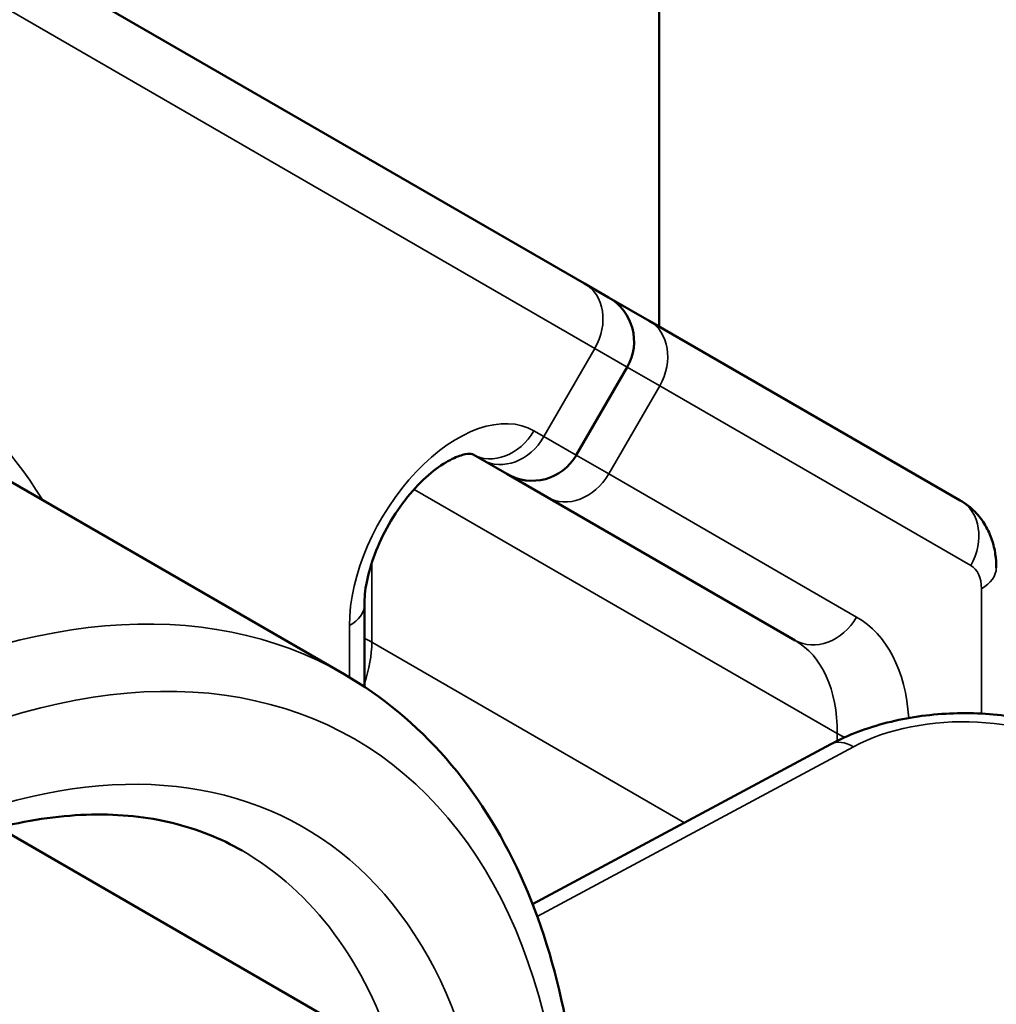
# Model space of a CAD drawing. Header units: millimetres. Extents: x 0 to 14369, y -869 to 2970.
# Tile 541 of 656: x 3886 to 3895, y 1205 to 1215. Entities that reach past the tile are written whole.
import ezdxf

# ---------------------------------------------------------------- set-up
doc = ezdxf.new("R2010")
doc.units = ezdxf.units.MM
doc.header["$LTSCALE"] = 10
doc.layers.add('Sichtbar (ISO)', color=7, linetype='Continuous', lineweight=50)
doc.layers.add('Sichtbar schmal (ISO)', color=7, linetype='Continuous', lineweight=35)

msp = doc.modelspace()

# ---------------------------------------------------------------- linework, layer by layer
at = {"layer": 'Sichtbar (ISO)'}
for p, q in [((3891.8417, 1349.5636), (3891.8417, 1211.9133)), ((3880.6061, 1218.4002), (3891.1063, 1212.338)), ((3891.3446, 1212.2003), (3891.1063, 1212.338)), ((3891.3446, 1212.2003), (3891.7419, 1211.971)), ((3891.7419, 1211.971), (3894.7951, 1210.2082)), ((3891.0276, 1210.6513), (3891.5276, 1211.5173)), ((3884.5052, 1210.9529), (3888.7479, 1208.5034)), ((3890.1063, 1210.6059), (3890.0083, 1210.6625)), ((3890.1063, 1210.6059), (3890.3446, 1210.4683)), ((3890.7419, 1210.2389), (3890.3446, 1210.4683)), ((3893.1737, 1208.8349), (3890.7419, 1210.2389)), ((3888.9476, 1209.1841), (3888.9476, 1208.3798)), ((3893.5239, 1207.8162), (3890.5986, 1206.2457)), ((3889.262, 1204.7425), (3885.3563, 1206.9974))]:
    msp.add_line(p, q, dxfattribs=at)
for centre, start, end in [((3891.0946, 1211.7673), 330, 60), ((3890.5946, 1210.9013), 240, 330)]:
    msp.add_arc(centre, 0.5, start, end, dxfattribs=at)
for points, knots in [([(3888.9476, 1209.1841), (3888.9476, 1209.2493), (3888.9548, 1209.3252), (3888.9874, 1209.4933), (3889.0138, 1209.5862), (3889.0861, 1209.7782), (3889.1328, 1209.8773), (3889.2423, 1210.0686), (3889.3052, 1210.1606), (3889.4383, 1210.3249), (3889.5083, 1210.3974), (3889.6438, 1210.5149), (3889.7092, 1210.5607), (3889.8236, 1210.6249), (3889.8732, 1210.6445), (3889.9499, 1210.6651), (3889.9765, 1210.6664), (3890.0077, 1210.6645), (3890.0083, 1210.6625), (3890.0083, 1210.6625)], [3.926991, 3.926991, 3.926991, 3.926991, 4.174117, 4.174117, 4.4346, 4.4346, 4.705549, 4.705549, 4.980388, 4.980388, 5.251606, 5.251606, 5.51204, 5.51204, 5.758472, 5.758472, 6.003186, 6.003186, 6.283185, 6.283185, 6.283185, 6.283185]), ([(3894.7951, 1210.2082), (3894.8474, 1210.178), (3894.8955, 1210.1405), (3894.978, 1210.057), (3895.0125, 1210.0111), (3895.0681, 1209.9172), (3895.0893, 1209.8692), (3895.1212, 1209.7743), (3895.132, 1209.7273), (3895.1457, 1209.6354), (3895.1486, 1209.5904), (3895.1486, 1209.5463)], [0, 0, 0, 0, 0.1570796, 0.1570796, 0.3141593, 0.3141593, 0.4712389, 0.4712389, 0.6283185, 0.6283185, 0.7853982, 0.7853982, 0.7853982, 0.7853982]), ([(3890.9346, 1201.7928), (3891.0256, 1202.3885), (3891.0709, 1202.9707), (3891.0668, 1204.088), (3891.0173, 1204.6232), (3890.8214, 1205.6284), (3890.675, 1206.0985), (3890.2847, 1206.9548), (3890.0405, 1207.341), (3889.4593, 1208.0075), (3889.1222, 1208.2873), (3888.7479, 1208.5034)], [5.3067748, 5.3067748, 5.3067748, 5.3067748, 5.5020569, 5.5020569, 5.697339, 5.697339, 5.8926211, 5.8926211, 6.0879032, 6.0879032, 6.2831853, 6.2831853, 6.2831853, 6.2831853]), ([(3893.5239, 1207.8162), (3893.6943, 1207.9076), (3893.8816, 1207.9775), (3894.2758, 1208.0776), (3894.4826, 1208.1074), (3894.899, 1208.1266), (3895.1085, 1208.1159), (3895.5129, 1208.0532), (3895.7078, 1208.0014), (3896.0684, 1207.8539), (3896.2348, 1207.7584), (3896.3781, 1207.6344)], [1.570796, 1.570796, 1.570796, 1.570796, 1.9226, 1.9226, 2.274403, 2.274403, 2.626207, 2.626207, 2.978011, 2.978011, 3.329814, 3.329814, 3.329814, 3.329814]), ([(3887.7479, 1206.7714), (3887.5376, 1206.8928), (3887.3096, 1206.9838), (3886.817, 1207.103), (3886.5522, 1207.1312), (3885.989, 1207.1193), (3885.6906, 1207.0792), (3885.0692, 1206.9273), (3884.7462, 1206.8156), (3884.0869, 1206.521), (3883.7507, 1206.3382), (3883.4138, 1206.122)], [6.2831853, 6.2831853, 6.2831853, 6.2831853, 6.451399, 6.451399, 6.6196128, 6.6196128, 6.7878265, 6.7878265, 6.9560402, 6.9560402, 7.124254, 7.124254, 7.124254, 7.124254])]:
    msp.add_open_spline(points, degree=3, knots=knots, dxfattribs=at)
at = {"layer": 'Sichtbar schmal (ISO)'}
for p, q in [((3880.7097, 1217.7631), (3891.2098, 1211.7008)), ((3890.7098, 1210.8348), (3891.2098, 1211.7008)), ((3891.5276, 1211.5173), (3891.2098, 1211.7008)), ((3891.5276, 1211.5173), (3891.8455, 1211.3338)), ((3891.8455, 1211.3338), (3891.3455, 1210.4678)), ((3891.8455, 1211.3338), (3894.8986, 1209.5711)), ((3890.7098, 1210.8348), (3890.6118, 1210.8914)), ((3890.7098, 1210.8348), (3891.0276, 1210.6513)), ((3891.3455, 1210.4678), (3891.0276, 1210.6513)), ((3893.7773, 1209.0638), (3891.3455, 1210.4678)), ((3889.4351, 1210.317), (3893.588, 1207.9193)), ((3889.0207, 1208.816), (3889.0207, 1209.5989)), ((3895.0022, 1209.3422), (3895.0022, 1208.1162)), ((3888.8012, 1208.98), (3888.8012, 1208.4721)), ((3889.0207, 1208.816), (3892.0878, 1207.0452)), ((3893.588, 1207.8491), (3893.588, 1207.9193)), ((3893.7476, 1207.7913), (3890.6442, 1206.1252))]:
    msp.add_line(p, q, dxfattribs=at)
for centre, major_axis, ratio, start_param, end_param in [((3878.9017, 1202.0638), (5.5, 9.5263), 0.57735, 5.98052, 7.050179), ((3890.8563, 1211.905), (0.25, 0.433), 0.816497, 4.712389, 6.283185), ((3891.4919, 1211.5379), (0.25, 0.433), 0.816497, 4.712389, 6.283185), ((3889.8618, 1209.5923), (0.75, 1.299), 0.57735, 0, 2.356194), ((3890.2583, 1211.0955), (-0.25, -0.433), 0.816497, 0, 1.570796), ((3890.3563, 1211.0389), (-0.25, -0.433), 0.816497, 0, 1.570796), ((3890.9919, 1210.6719), (-0.25, -0.433), 0.816497, 0, 1.570796), ((3894.5451, 1209.7752), (0.25, 0.433), 0.816497, 4.712389, 6.283185), ((3894.6486, 1209.1381), (0.25, 0.433), 0.57735, 5.497787, 6.283185), ((3894.6486, 1209.5463), (0.5, 0), 0.57735, 5.497787, 6.283185), ((3883.4979, 1199.4102), (5.25, 9.0933), 0.57735, 0, 0.766994), ((3888.4476, 1209.1841), (0.5, 0), 0.57735, 5.497787, 6.283185), ((3893.4237, 1209.2679), (-0.25, -0.433), 0.816497, 0, 1.570796), ((3892.5273, 1206.8987), (1.25, 2.1651), 0.57735, 5.574528, 6.283185), ((3888.3135, 1208.4078), (-1, 0), 0.57735, 3.926991, 4.025594), ((3888.3135, 1208.4078), (0.5, 0.866), 0.57735, 5.039246, 5.497787), ((3892.1737, 1207.1028), (1, 1.7321), 0.57735, 5.497787, 6.283185), ((3883.8514, 1199.206), (5, 8.6603), 0.57735, 5.413482, 7.050179), ((3883.8514, 1199.206), (4.5, 7.7942), 0.57735, 5.673641, 7.124254), ((3894.7675, 1207.2024), (-1.4993, -0.0463), 0.555183, 3.684225, 5.443243), ((3893.7604, 1207.3756), (-0.2365, 0.4405), 0.555183, 5.552332, 6.283185), ((3893.9415, 1208.1235), (0.5, 0), 0.57735, 3.926991, 4.119613), ((3883.4979, 1199.4102), (4.25, 7.3612), 0.57735, 5.793228, 6.283185)]:
    msp.add_ellipse(centre, major_axis=major_axis, ratio=ratio, start_param=start_param, end_param=end_param, dxfattribs=at)

doc.saveas('drawing.dxf')
